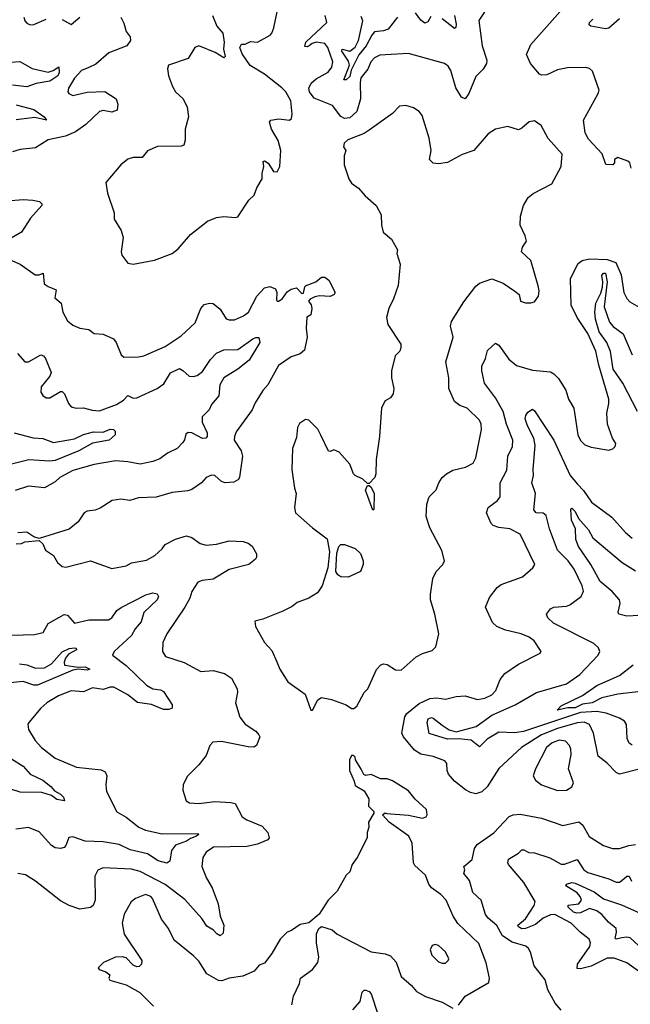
# Model space of a CAD drawing. Extents: x 1493970 to 1595317, y 729910 to 844791.
# Tile 281 of 338: x 1571115 to 1574555, y 782999 to 788541. Entities that reach past the tile are written whole.
import ezdxf

# ---------------------------------------------------------------- set-up
doc = ezdxf.new("R2010")
doc.units = 0

msp = doc.modelspace()

# ---------------------------------------------------------------- linework, layer by layer
at = {"layer": '0CON10XD'}
for points in [[(1573760, 788625), (1573702.3, 788537.7), (1573720.8, 788395), (1573746.1, 788313.9), (1573746, 788294), (1573726.4, 788263.6), (1573685, 788222), (1573645, 788126.2), (1573625, 788096.2), (1573605, 788106.2), (1573571.7, 788158.3), (1573545, 788256), (1573530, 788280), (1573508.8, 788295), (1573305, 788351.3), (1573145, 788341.5), (1573115, 788326.9), (1573092.9, 788305), (1573076.6, 788263.4), (1573037.8, 788215), (1573032.9, 788187.1), (1573036.1, 788095), (1573015.2, 788025), (1572975, 787989.3), (1572945, 787985.4), (1572925, 787996.7), (1572878, 788058), (1572775, 788100), (1572747.5, 788135), (1572743.9, 788155), (1572756.9, 788185), (1572785, 788208.2), (1572853.8, 788246.2), (1572872.9, 788275), (1572878.5, 788305), (1572850.4, 788385), (1572835, 788407), (1572784.7, 788415.3), (1572762.2, 788407.8), (1572746.9, 788395), (1572735, 788388.6), (1572721.2, 788391.2), (1572727.5, 788415), (1572845.6, 788525), (1572835.4, 788565)], [(1571685.5, 788555.5), (1571702.2, 788522.2), (1571714.7, 788474.7), (1571736.9, 788445), (1571740, 788425), (1571718.9, 788395), (1571617.5, 788355), (1571545, 788291.2), (1571505, 788272.5), (1571463.1, 788255), (1571425, 788211.9), (1571391.1, 788155), (1571387.5, 788135), (1571392.5, 788125), (1571415, 788114.5), (1571495, 788133.4), (1571595, 788137.9), (1571658.6, 788095), (1571668.6, 788065), (1571665, 788031.2), (1571635, 788021.2), (1571585, 788030), (1571565, 788025.4), (1571488.4, 787951.6), (1571430.6, 787909.4), (1571374, 787886), (1571275.4, 787864.6), (1571205, 787820), (1571118.7, 787811.3), (1571075, 787796.9)], [(1571139.2, 788555), (1571143.8, 788535), (1571155, 788521.5), (1571175, 788512.7), (1571195, 788514.5), (1571265, 788544)], [(1571355, 788543.3), (1571405, 788514), (1571454.2, 788555)], [(1572201.4, 788565), (1572225.7, 788505), (1572260, 788465), (1572268, 788415), (1572263.8, 788375), (1572273.3, 788335), (1572265, 788326.7), (1572215.9, 788355.9), (1572125, 788393.3), (1572102.5, 788385), (1572065, 788323.3), (1571953.3, 788285), (1571947.5, 788265), (1571953.3, 788225), (1571976.7, 788165), (1571993.3, 788135), (1572036.1, 788096.1), (1572058.3, 788048.3), (1572066, 787995), (1572048, 787925), (1572047.3, 787862.7), (1572040, 787835), (1572025, 787828.8), (1571892.4, 787827.6), (1571835, 787802.9), (1571805, 787765.7), (1571755, 787765.7), (1571724.6, 787755.4), (1571685, 787724), (1571601.2, 787625), (1571610, 787565), (1571648, 787455), (1571648.3, 787418.3), (1571686.7, 787355), (1571698.8, 787315), (1571687.5, 787235), (1571690, 787215), (1571725, 787170.8), (1571755, 787164.4)], [(1571755, 787164.4), (1571875, 787188.1), (1571973.8, 787225), (1572008.3, 787251.7), (1572076.9, 787333.1), (1572173.2, 787406.8), (1572225, 787427.5), (1572265, 787434.3), (1572331.2, 787428.8), (1572345, 787432.5), (1572406.7, 787525), (1572435.7, 787554.3), (1572451.2, 787595), (1572481.2, 787645), (1572480.6, 787675), (1572490, 787715), (1572486.7, 787743.3), (1572495, 787746.2), (1572515, 787733.8), (1572545, 787687.1), (1572566, 787685), (1572580.8, 787715), (1572585.6, 787805), (1572570.9, 787860.9), (1572534, 787925), (1572522.5, 787965), (1572530, 787975), (1572575, 787983.8), (1572635, 787976.7), (1572646.2, 787985), (1572651.2, 788008.8), (1572642, 788085), (1572614.2, 788135), (1572591.7, 788158.3), (1572495, 788235.6), (1572413.9, 788283.9), (1572369.1, 788349.1), (1572356.2, 788385), (1572365, 788403.3), (1572385, 788404), (1572415, 788418.8), (1572455, 788414.3), (1572526.7, 788455), (1572536.7, 788465), (1572546.7, 788495), (1572568, 788595)], [(1573243.2, 788555), (1573191.6, 788488.4), (1573165, 788478.3), (1573115, 788473.8), (1573098.3, 788455), (1573066.5, 788395), (1573025.6, 788344.4), (1572982.8, 788257.2), (1572975, 788221.2), (1572955, 788202.1), (1572941.9, 788201.9), (1572973.8, 788285), (1572968, 788308), (1572929.8, 788365), (1572931.5, 788375), (1572975, 788363.7), (1573005, 788386.2), (1573023.8, 788425), (1573049.3, 788535), (1573039.7, 788559.7)], [(1573431.2, 788558.8), (1573415, 788530), (1573397.7, 788522.3), (1573375, 788538.6), (1573345, 788580.4)], [(1573564.3, 788565), (1573574.7, 788515.3), (1573572.5, 788497.5), (1573565, 788492.7), (1573495, 788546.3)], [(1574319.1, 787869.1), (1574300.8, 787905), (1574292.1, 787975), (1574374.3, 788125), (1574379.2, 788145), (1574341.7, 788251.7), (1574325, 788265.8), (1574305, 788272.5), (1574201.2, 788271.2), (1574145, 788258.5), (1574085, 788231.5), (1574055, 788228.9), (1574043.1, 788235), (1573993.1, 788295), (1573970.5, 788345), (1573995, 788400.8), (1574175, 788604.4)], [(1574495, 788546), (1574435, 788493.1), (1574415, 788489.6), (1574332.5, 788505), (1574323, 788513), (1574325.8, 788525), (1574344.4, 788545)], [(1571065, 788302.1), (1571115.5, 788305.5), (1571185, 788266.2), (1571275, 788246.1), (1571304.3, 788255.7), (1571335.7, 788275.7), (1571336.9, 788245), (1571329.7, 788225), (1571286.1, 788195), (1571207.6, 788182.4), (1571155, 788163.3), (1571075, 788172.3)], [(1571095, 788062.4), (1571195.2, 788035.2), (1571254, 787995), (1571266.7, 787975), (1571200.6, 787990.6), (1571095, 787978.6)], [(1572755, 784653.8), (1572765, 784654), (1572795, 784712.9), (1572815.8, 784725.8), (1572872.5, 784715), (1572953.9, 784683.9), (1572985, 784663.3), (1572997, 784663), (1573015, 784677.5), (1573056.4, 784753.6), (1573077.5, 784775), (1573125, 784883.3), (1573149.5, 784910.5), (1573165, 784916.2), (1573185, 784911.2), (1573232.3, 784882.3), (1573265, 784880), (1573348.8, 784955), (1573385, 784974.3), (1573439.1, 784990.9), (1573459.7, 785010.3), (1573476, 785085), (1573454.3, 785195), (1573430, 785275), (1573429.2, 785305), (1573442.9, 785395), (1573461.2, 785435), (1573498.8, 785475), (1573508.8, 785495), (1573493, 785553), (1573425, 785680), (1573405.8, 785745), (1573408.6, 785815), (1573421.9, 785855), (1573461.2, 785895), (1573476.7, 785935), (1573496.1, 785963.9), (1573520, 785985), (1573554.6, 786005.4), (1573627.3, 786022.7), (1573669.4, 786045), (1573684.7, 786075.3), (1573717.5, 786235), (1573715.7, 786265), (1573706.2, 786286.2), (1573635.3, 786355.3), (1573595, 786369.4), (1573565, 786392), (1573532.5, 786465), (1573532.5, 786525), (1573515.5, 786615), (1573557.5, 786755), (1573543.1, 786816.9), (1573548.3, 786841.7), (1573617.7, 786952.3), (1573685, 787040.8), (1573705, 787057.5), (1573775, 787082.5), (1573838.3, 787058.3), (1573905, 787013.3), (1573930, 786995), (1573937.5, 786957.5), (1573965, 786947.5), (1573995, 786946.7), (1574016.1, 786953.9), (1574038.8, 786985), (1574042, 787015), (1574036.1, 787043.9), (1573994.3, 787185), (1573942.9, 787235), (1573948.3, 787261.7), (1573970, 787295), (1573963.1, 787325), (1573935.6, 787385), (1573936.7, 787435), (1573952.9, 787495), (1573979.1, 787540.9), (1574007.9, 787562.1), (1574112.5, 787617.5), (1574165.7, 787715), (1574170.4, 787785), (1574092.7, 787872.7), (1574053.8, 787945), (1574015, 787971.2), (1573985, 787966.2), (1573945, 787931.2), (1573925, 787922), (1573865, 787939.4), (1573795, 787924.2), (1573755, 787898.8), (1573674.2, 787805), (1573607.4, 787782.6), (1573525, 787738.1), (1573475, 787730), (1573443.9, 787733.9), (1573424, 787755), (1573432.5, 787805), (1573421.4, 787875), (1573381.9, 788001.9), (1573365, 788024), (1573334.5, 788044.5), (1573291.2, 788058.8), (1573255.8, 788054.2), (1573216.4, 788013.6), (1573085, 787919.4), (1573055, 787901.1), (1572963.8, 787865), (1572943.2, 787846.8), (1572940, 787825), (1572952.5, 787805), (1572944.1, 787775.9), (1572942.9, 787725), (1572970, 787645), (1572985, 787622), (1573023.9, 787593.9), (1573060.7, 787550.7), (1573123.3, 787495), (1573152.3, 787442.3), (1573154.2, 787385), (1573162.5, 787345), (1573210, 787305), (1573243.8, 787245), (1573240, 787225), (1573258.8, 787165), (1573247.1, 787045), (1573220.9, 786969.1), (1573194.2, 786915), (1573181.9, 786865), (1573189.2, 786825), (1573262.5, 786715), (1573262.5, 786695), (1573256.2, 786675), (1573230.3, 786649.7), (1573210, 786565), (1573210.6, 786525), (1573222.9, 786465), (1573218.8, 786435), (1573205, 786413.3), (1573175, 786396.7), (1573153.3, 786356.7), (1573141.8, 786195), (1573123.5, 786065), (1573122.5, 785985), (1573115.8, 785965), (1573085, 785930), (1573075, 785930), (1573048.8, 785955), (1573006, 785975), (1572995.5, 785985.5), (1572975, 786040), (1572915, 786106.7), (1572885, 786120), (1572865, 786111.2), (1572855, 786113.3), (1572812.5, 786202.5), (1572795, 786235.8), (1572745, 786286.2), (1572725, 786291.2), (1572692.1, 786267.9), (1572680.8, 786245), (1572675, 786190), (1572652.7, 786127.3), (1572648.8, 786008.8), (1572663.3, 785905), (1572673.3, 785875), (1572664, 785795), (1572670, 785765), (1572765, 785681.2), (1572848.3, 785618.3), (1572860.9, 785545), (1572851.6, 785455), (1572820, 785355), (1572793.8, 785315), (1572743.3, 785285), (1572678.8, 785261.2), (1572651.2, 785238.8), (1572597.6, 785212.4), (1572485, 785166.2), (1572440, 785155), (1572443.3, 785125), (1572495, 785036.2), (1572535, 784991.2), (1572564.2, 784925.8), (1572580, 784885), (1572625, 784814.2), (1572724.4, 784745), (1572755, 784653.8)], [(1574560, 787705), (1574552.5, 787735), (1574540.6, 787745), (1574485, 787765.9), (1574466.9, 787755), (1574465.7, 787735), (1574456.2, 787725), (1574416.4, 787726.4), (1574395.9, 787785.9), (1574319.1, 787869.1)], [(1571042.6, 787522.6), (1571135, 787528.5), (1571190, 787525), (1571227.8, 787517.8), (1571240.8, 787505), (1571240.8, 787495), (1571176.7, 787425), (1571125.3, 787344.7), (1571055, 787304.4)], [(1571004.3, 787214.3), (1571117.5, 787165), (1571202.5, 787105), (1571225, 787105.8), (1571247.5, 787115), (1571252.5, 787055), (1571275, 787038.6), (1571320, 787020), (1571314.2, 786975), (1571349.2, 786945), (1571358.1, 786895), (1571385.5, 786845.5), (1571415, 786821.4), (1571455, 786804), (1571505, 786797.5), (1571534.2, 786774.2), (1571585, 786772), (1571643.3, 786745), (1571658.8, 786725), (1571686.7, 786655), (1571702.3, 786642.3), (1571785, 786642.9), (1571815, 786650), (1571935, 786702.1), (1571969.5, 786725)], [(1574605, 784323.1), (1574495, 784294.5), (1574475, 784304.4), (1574425, 784355.6), (1574374.7, 784394.7), (1574348.5, 784525), (1574325, 784573.5), (1574295, 784587.4), (1574255, 784583.3), (1574145, 784551.2), (1574055.3, 784515), (1573941.5, 784445), (1573815, 784325.6), (1573747.9, 784222.1), (1573718, 784195), (1573685, 784184.4), (1573655, 784191.5), (1573626.4, 784206.4), (1573564.3, 784255), (1573531.9, 784295), (1573524.4, 784315), (1573522.5, 784355), (1573510, 784370), (1573445, 784394.6), (1573375, 784406.7), (1573339.7, 784429.7), (1573277.5, 784505), (1573267.7, 784525), (1573285, 784616.7), (1573295.6, 784635), (1573365, 784692.1), (1573425, 784720), (1573465, 784723.5), (1573515, 784715.6), (1573575, 784731.4), (1573625, 784734.3), (1573695, 784714.6), (1573735, 784721.3), (1573775, 784740), (1573798.2, 784765), (1573822.4, 784827.6), (1573848.5, 784861.5), (1573925, 784913.1), (1574047.5, 784975), (1574052.5, 784985), (1574013.8, 785045), (1573986, 785065), (1573940, 785085), (1573851.2, 785105), (1573804.2, 785125), (1573778.5, 785148.5), (1573739.2, 785235), (1573762.1, 785287.9), (1573805, 785345.8), (1573828, 785362), (1573948.8, 785405), (1574006.7, 785455), (1574016.7, 785475), (1573934.2, 785645), (1573876, 785675), (1573815, 785683.3), (1573782.9, 785695), (1573772.2, 785705), (1573744.5, 785765), (1573754.4, 785795), (1573807.1, 785835), (1573821.9, 785855), (1573821.2, 785935), (1573858.8, 786005), (1573866.1, 786085), (1573891.4, 786138.6), (1573892.5, 786175), (1573857.1, 786265), (1573839.8, 786335), (1573795, 786412.5), (1573733.1, 786495), (1573718.1, 786565), (1573719.4, 786590.6), (1573739.3, 786635), (1573750, 786680), (1573795, 786721.2), (1573815, 786709.5), (1573870.5, 786630.5), (1573913.8, 786595), (1574005, 786568.6), (1574105, 786559.5), (1574125, 786548.6), (1574151.1, 786521.1), (1574191.9, 786455), (1574206.9, 786405), (1574237.1, 786355), (1574259.5, 786205), (1574275, 786172.5), (1574299.1, 786149.1), (1574335, 786134.2), (1574435, 786118), (1574457.5, 786125), (1574470.7, 786139.3), (1574473.3, 786155), (1574455.7, 786185.7), (1574426.7, 786265), (1574423.3, 786326.7), (1574435, 786380), (1574434.5, 786405), (1574377.5, 786597.5), (1574361.9, 786675), (1574316.3, 786775), (1574255.3, 786865), (1574221.9, 786935), (1574218.2, 787085), (1574260.6, 787169.4), (1574284, 787185), (1574325.7, 787194.3), (1574425, 787191.8), (1574474.4, 787175), (1574503.3, 787105), (1574518.2, 787005), (1574535, 786971.2), (1574553.4, 786953.4), (1574605, 786922.5)], [(1574596.2, 786335), (1574512.4, 786495), (1574458.6, 786575), (1574443.3, 786673.3), (1574423.2, 786725), (1574379.6, 786785), (1574360, 786855), (1574355.6, 786895.6), (1574360.4, 786945), (1574388.7, 787001.3), (1574398.1, 787035), (1574400.7, 787065), (1574395, 787100.8), (1574405, 787115.2), (1574415, 787115.3), (1574424.1, 787065), (1574407.9, 786925), (1574438.1, 786838.1), (1574459.1, 786815), (1574515, 786773.3), (1574565, 786654.6)], [(1571969.5, 786725), (1572025, 786762.1), (1572104.4, 786835), (1572135.8, 786915), (1572155, 786938.8), (1572185, 786946), (1572205, 786943.3), (1572245, 786911.2), (1572277.8, 786857.8), (1572295, 786850.9), (1572325, 786852.5), (1572375.5, 786874.5), (1572405, 786895.8), (1572450.8, 786985), (1572495, 787032.5), (1572525, 787039.4), (1572555.6, 787025.6), (1572564.2, 787005), (1572562, 786965), (1572565, 786957.5), (1572575, 786956.2), (1572595, 786972.5), (1572621.5, 787008.5), (1572645, 787024.4), (1572675, 787032), (1572705, 787000), (1572715, 787002.5), (1572722.5, 787037.5), (1572730, 787045), (1572783.6, 787066.4), (1572815, 787092.5), (1572835, 787092.5), (1572856.2, 787075), (1572892.5, 787005), (1572886.4, 786993.6), (1572865, 786982.5), (1572805, 786986), (1572778.8, 786981.2), (1572751.7, 786968.3), (1572743, 786957), (1572757.1, 786937.1), (1572762, 786915), (1572755, 786880), (1572733.6, 786866.4), (1572728.6, 786805), (1572734.5, 786755), (1572719.1, 786680.9), (1572695, 786661.2), (1572645, 786643.8), (1572572.5, 786595), (1572512.9, 786485), (1572485, 786453.1), (1572441.1, 786385), (1572425.6, 786345), (1572335, 786221.2), (1572324.6, 786195.4), (1572324.5, 786175), (1572362.1, 786115), (1572371.1, 786085), (1572354.4, 785965.6), (1572347.5, 785952.5), (1572321.8, 785938.2), (1572273.8, 785933.8), (1572251.8, 785941.8), (1572215, 785975.6), (1572195, 785977.1), (1572165.6, 785964.4), (1572140, 785935), (1572085, 785897.5), (1572061.7, 785888.3), (1571975, 785879.2), (1571885, 785852.9), (1571785, 785850), (1571735, 785835.7), (1571685, 785842.5), (1571635.8, 785834.2), (1571568.8, 785791.2), (1571540.2, 785779.8), (1571495.4, 785774.6), (1571478, 785765), (1571445, 785714), (1571395, 785672.5), (1571225, 785620), (1571195, 785630), (1571155, 785656.2), (1571105, 785652.5)], [(1571102.6, 786662.6), (1571145, 786616), (1571165, 786615.7), (1571235, 786654.2), (1571250, 786650), (1571260.8, 786635), (1571292.2, 786555), (1571285.6, 786535), (1571235.6, 786475), (1571234.3, 786445), (1571246.2, 786425), (1571265, 786412.9), (1571285, 786413.1), (1571345, 786448), (1571355, 786448), (1571367.5, 786435), (1571390.3, 786380.3), (1571405, 786362), (1571434.3, 786354.3), (1571475, 786356.9), (1571523.7, 786343.7), (1571565, 786340.4), (1571660.8, 786375), (1571700.3, 786399.7), (1571725, 786426.7), (1571755, 786411.4), (1571775, 786412.7), (1571889.2, 786465), (1571927.8, 786492.2), (1571965, 786552.9), (1572015, 786578), (1572035, 786567.5), (1572070, 786535), (1572095, 786532), (1572115, 786537.9), (1572145, 786560.9), (1572190.9, 786629.1), (1572224.9, 786665.1), (1572265, 786682.6), (1572345, 786684.7), (1572429.6, 786745), (1572445, 786753.3), (1572461.7, 786751.7), (1572467.9, 786725), (1572407.6, 786625), (1572345, 786574.1), (1572265, 786524.4), (1572242.7, 786485), (1572236.6, 786423.4), (1572196.2, 786375), (1572183.3, 786345), (1572143.3, 786305), (1572143.6, 786276.4), (1572170.9, 786215), (1572171.4, 786195), (1572164.4, 786185.6), (1572145, 786182.9), (1572085, 786215.9), (1572065, 786217.9), (1572051.7, 786208.3), (1572044.4, 786175.6), (1572035, 786161.2), (1572003, 786127), (1571948.9, 786101.1), (1571905, 786070), (1571865.9, 786054.1), (1571795, 786038.9), (1571725, 786053.1), (1571655, 786058.6), (1571535, 786037.3), (1571415, 786003.5), (1571341.9, 785965), (1571315, 785940.5), (1571255, 785906.9), (1571165, 785916.1), (1571089, 785891)], [(1574565, 784456.7), (1574549.7, 784469.7), (1574537.1, 784495), (1574533.2, 784573.2), (1574521.7, 784591.7), (1574495, 784609.4), (1574418.3, 784638.3), (1574367.5, 784647.5), (1574275, 784642.2), (1573954.2, 784534.2), (1573903.2, 784526.8), (1573815, 784531.3), (1573748.8, 784491.2), (1573705, 784447.8), (1573658.1, 784485), (1573587.5, 784492.5), (1573525, 784490.7), (1573422.4, 784522.4), (1573410.6, 784585), (1573417.1, 784605), (1573435, 784612.9), (1573445, 784610.3), (1573495, 784569.8), (1573535, 784543.3), (1573575, 784533.5), (1573687.7, 784562.3), (1573775, 784626.2), (1573906.1, 784683.9), (1574026.1, 784753.9), (1574195, 784802.8), (1574271.1, 784855), (1574373.8, 784965), (1574383.3, 784985), (1574376.2, 785005), (1574349.7, 785029.7), (1574122, 785145), (1574090, 785175), (1574083.3, 785195), (1574105.8, 785224.2), (1574125, 785234), (1574195, 785239.6), (1574215, 785247.5), (1574278.6, 785295), (1574291.8, 785325), (1574283.8, 785355), (1574238.8, 785448.8), (1574205.2, 785495.2), (1574144.2, 785555), (1574099.5, 785675), (1574081.2, 785751.2), (1574065, 785763.5), (1574025, 785765.6), (1574011.8, 785781.8), (1574021.5, 785875), (1574000.9, 785935), (1574010.4, 785975), (1574007.9, 786012.1), (1574019.2, 786145), (1574011.1, 786185), (1573975.4, 786255), (1573963.8, 786295), (1573966.7, 786313.3), (1573978.8, 786331.2), (1574005, 786348.8), (1574015, 786340), (1574125, 786174.4), (1574216.1, 785975), (1574257, 785927), (1574292, 785892), (1574336, 785826), (1574450.3, 785740.3), (1574528.1, 785655), (1574565, 785623.1)], [(1571085, 786215.6), (1571191.7, 786188.3), (1571245, 786184.4), (1571305, 786161.5), (1571425, 786181.2), (1571475, 786206.8), (1571530.9, 786220.9), (1571585, 786219.2), (1571625, 786236.7), (1571644, 786234), (1571653.4, 786225), (1571652.3, 786205), (1571618.7, 786175), (1571525, 786157.8), (1571448.9, 786115), (1571315, 786059.5), (1571285, 786056), (1571166.6, 786063.4), (1571055, 786036.2)], [(1573105, 785780), (1573063.6, 785893.6), (1573075, 785920), (1573085, 785920), (1573095, 785910), (1573112.5, 785875), (1573110, 785785), (1573105, 785780)], [(1574605, 785187.1), (1574535, 785182.9), (1574490, 785195), (1574486, 785206), (1574497.5, 785255), (1574494.5, 785275), (1574453.4, 785323.4), (1574385, 785378.9), (1574333.4, 785475), (1574263.2, 785575), (1574249.1, 785615), (1574246.3, 785675), (1574223, 785725), (1574220, 785785), (1574225, 785791.2), (1574245, 785772.5), (1574263, 785733), (1574318.8, 785668.8), (1574345, 785624.4), (1574510, 785485), (1574585, 785439.4)], [(1571095, 785590), (1571125, 785592.5), (1571145, 785602.5), (1571225, 785610), (1571245, 785590), (1571260, 785555), (1571306.2, 785525), (1571328.8, 785485), (1571354.1, 785464.1), (1571375, 785460), (1571515, 785496), (1571635, 785452.9), (1571715, 785467.5), (1571745.9, 785484.1), (1571830.3, 785499.7), (1571876.2, 785525), (1571917.7, 785562.3), (1571935, 785586.2), (1571993, 785617), (1572055, 785636), (1572085, 785626), (1572132.9, 785592.9), (1572165, 785582.9), (1572225, 785589.1), (1572295, 785607.1), (1572373.4, 785603.4), (1572403.3, 785595), (1572425, 785578), (1572450, 785535), (1572450, 785515), (1572443.8, 785505), (1572406.7, 785475), (1572295, 785446.7), (1572205, 785392.1), (1572142.5, 785385), (1572119.2, 785375), (1572085, 785322.5), (1572074.4, 785285), (1572046.2, 785235), (1571944.6, 785085), (1571921.9, 785035), (1571920.6, 784985), (1571936.6, 784956.6), (1572042.6, 784922.6), (1572135, 784872), (1572205, 784878.5), (1572269.2, 784860.8), (1572307.8, 784835), (1572340.5, 784775), (1572342.2, 784755), (1572330.8, 784695), (1572355.8, 784615), (1572386.4, 784576.4), (1572445.6, 784535.6), (1572463.3, 784515), (1572467.5, 784505), (1572450, 784455), (1572434, 784446), (1572402.6, 784447.4), (1572252.6, 784477.4), (1572203.8, 784475), (1572186, 784455), (1572165, 784400), (1572125, 784346.7), (1572059.5, 784280.5), (1572036.7, 784235), (1572033.6, 784203.6), (1572053.3, 784145), (1572072.9, 784132.9), (1572125, 784128.5), (1572215, 784140), (1572305.7, 784135.7), (1572328.5, 784128.5), (1572368, 784055), (1572395, 784036.9), (1572481.7, 784001.7), (1572514, 783965), (1572520, 783935), (1572513.8, 783925), (1572455, 783900), (1572395, 783886.5), (1572206.5, 783883.5), (1572165, 783855.5), (1572146.5, 783825), (1572140.9, 783775), (1572168.5, 783708.5), (1572198.9, 783655), (1572233.6, 783565), (1572245.5, 783495), (1572265.6, 783445), (1572260.9, 783399.1), (1572245, 783384.2), (1572226, 783395), (1572206.7, 783416.7), (1572168.8, 783438.8), (1572142.3, 783482.3), (1572045, 783589.3), (1571935, 783673), (1571795, 783746.4), (1571745, 783759.3), (1571585, 783766.4), (1571555.5, 783754.5), (1571539.3, 783720.7), (1571541.4, 783585), (1571528.8, 783555), (1571515, 783543.8), (1571455, 783534), (1571395, 783554.2), (1571345, 783582), (1571205, 783691.4), (1571147.4, 783727.4), (1571105, 783734.4)], [(1572965, 785404), (1572925, 785406), (1572906.9, 785416.9), (1572895.6, 785435), (1572902.6, 785537.4), (1572912.5, 785575), (1572925, 785586.7), (1572945, 785586.2), (1573005, 785563.8), (1573035.8, 785535.8), (1573050, 785495), (1573051.2, 785475), (1573035.7, 785434.3), (1572965, 785404)], [(1571005.7, 785075.7), (1571199.3, 785080.7), (1571248.2, 785091.8), (1571275, 785143.1), (1571365, 785192.9), (1571385, 785189.2), (1571425, 785144.4), (1571505, 785163.8), (1571615, 785162.5), (1571634.4, 785175), (1571663.1, 785215), (1571686.7, 785233.3), (1571826.4, 785303.6), (1571865, 785314.8), (1571889.3, 785309.3), (1571898, 785295), (1571889.8, 785275), (1571814.8, 785205), (1571798.9, 785151.1), (1571765, 785111.8), (1571745.5, 785074.5), (1571648.1, 784985), (1571638.8, 784965), (1571715, 784906.7), (1571829.5, 784795), (1571864.8, 784774.8), (1571908.8, 784768.8), (1571925, 784759.2), (1571973.8, 784685), (1571973.6, 784666.4), (1571955, 784658.8), (1571925, 784658.9), (1571857.1, 784687.1), (1571778.6, 784698.6), (1571725, 784740), (1571645, 784784.1), (1571625, 784784.7), (1571585, 784771.1), (1571525, 784780.8), (1571475, 784758.2), (1571405, 784762.7), (1571333.1, 784735), (1571268.6, 784695), (1571234.5, 784665.5), (1571166.2, 784585), (1571161.2, 784575), (1571165.9, 784545.9), (1571203.2, 784483.2), (1571238, 784445), (1571316, 784385), (1571435, 784333.1), (1571575, 784319.5), (1571597.7, 784307.7), (1571605.6, 784285), (1571601.1, 784235), (1571605, 784197.5), (1571662.3, 784082.3), (1571715, 784051.9), (1571785.9, 783995.9), (1571825, 783979.8), (1571918.8, 783958.8), (1572120.8, 783960.8), (1572123.1, 783955), (1572110.5, 783945), (1572077.5, 783932.5), (1572055, 783916.2), (1571992.9, 783895), (1571971.4, 783865), (1571962, 783805), (1571945, 783792.5), (1571895, 783805.5), (1571835, 783845.4), (1571738, 783868), (1571675, 783898.8), (1571585, 783912.5), (1571485, 783916.6), (1571415, 783941.5), (1571393.1, 783936.9), (1571375, 783892), (1571365, 783881.4), (1571345, 783876.5), (1571315, 783880.5), (1571295, 783893.1), (1571225, 783970), (1571165, 783994.4), (1571094.5, 783985.5)], [(1571115, 784915.4), (1571155, 784910.3), (1571205, 784890.2), (1571255, 784893), (1571295, 784915.9), (1571355, 784982.4), (1571395, 785002), (1571425, 785006.2), (1571434.3, 785004.3), (1571435.6, 784995), (1571390.1, 784969.9), (1571372.8, 784947.2), (1571365.7, 784925), (1571368.4, 784908.4), (1571445, 784895.8), (1571485, 784898.4), (1571510, 784885), (1571495, 784879.3), (1571445, 784884.8), (1571415, 784880.3), (1571215, 784795.2), (1571195, 784795.7), (1571135.8, 784815.8), (1571043.6, 784806.4)], [(1574615, 784759.2), (1574485, 784744.1), (1574395, 784723.4), (1574340, 784695), (1574285, 784688.6), (1574245, 784667.8), (1574203, 784667), (1574142.5, 784655), (1574165, 784678.5), (1574285, 784736.3), (1574367.2, 784792.8), (1574495, 784850.4), (1574570.5, 784909.5)], [(1574145, 784203.1), (1574195, 784204.6), (1574226.1, 784223.9), (1574234.4, 784245), (1574207.9, 784325), (1574221.3, 784405), (1574220.4, 784435), (1574213.1, 784455), (1574190.5, 784480.5), (1574155.3, 784485.3), (1574115, 784471.4), (1574082.9, 784445), (1574021.1, 784325), (1574008.5, 784285), (1574020.6, 784260.6), (1574054, 784235), (1574145, 784203.1)], [(1573586.6, 782993.4), (1573625, 783045.5), (1573757.9, 783122.1), (1573762.9, 783145), (1573742.5, 783232.5), (1573701.2, 783341.2), (1573584.1, 783454.1), (1573556.9, 783495), (1573517.8, 783585), (1573487.7, 783617.7), (1573435, 783654.4), (1573420.9, 783675), (1573402.2, 783725), (1573340.5, 783780.5), (1573334.6, 783795), (1573327.1, 783905), (1573306.7, 783945), (1573197.5, 784025), (1573160, 784065), (1573175, 784077.5), (1573182.5, 784072.5), (1573305, 784064.3), (1573385, 784047.5), (1573405.6, 784054.4), (1573411.2, 784065), (1573407.5, 784095), (1573343.1, 784153.1), (1573305, 784200.6), (1573215, 784257.1), (1573185, 784267.5), (1573147.7, 784267.7), (1573095, 784293.3), (1573065, 784287.5), (1573053.3, 784293.3), (1573038.3, 784321.7), (1573007.5, 784375), (1573005, 784390), (1572995, 784400), (1572985, 784400), (1572972.5, 784375), (1572972.5, 784315), (1573000, 784255), (1573005, 784230), (1573055, 784200), (1573082.5, 784155), (1573080, 784115), (1573110, 784085), (1573110, 784075), (1573080, 784025), (1573082.5, 783995), (1573072.5, 783965), (1573073.3, 783935), (1573016.2, 783825), (1572988.8, 783785), (1572976, 783745), (1572954, 783725), (1572904.1, 783635.9), (1572852.5, 783585), (1572803, 783507), (1572745, 783457.5), (1572695, 783447.5), (1572646.1, 783413.9), (1572622.5, 783405), (1572583.3, 783365), (1572536.2, 783285), (1572495, 783230), (1572465, 783218.8), (1572436.7, 783185), (1572372.4, 783157.6), (1572295, 783145.5), (1572255, 783130), (1572235, 783132), (1572170.5, 783170.5), (1572125, 783241.2), (1572095, 783270.8), (1571985, 783360), (1571954.3, 783425), (1571915, 783477.5), (1571863.3, 783595), (1571855, 783605.6), (1571825, 783616.4), (1571767.5, 783595), (1571744.3, 783575), (1571704.7, 783505.3), (1571692, 783455), (1571704.1, 783394.1), (1571803.3, 783245), (1571802.5, 783225), (1571788.3, 783211.7), (1571775, 783208.8), (1571755, 783220), (1571715, 783260), (1571695, 783265.8), (1571655, 783264.2), (1571587.5, 783235), (1571556.7, 783205), (1571562.5, 783195), (1571601.2, 783181.2), (1571622.5, 783165), (1571617.5, 783145), (1571623.9, 783133.9), (1571715, 783108.8), (1571792.5, 783065), (1571868.3, 782988.3)], [(1571069.9, 784379.9), (1571135, 784340.2), (1571175, 784293.4), (1571245, 784260), (1571291.1, 784225), (1571310.7, 784200.7), (1571345, 784181.4), (1571362, 784165), (1571367.5, 784145), (1571325, 784152.5), (1571293.7, 784173.7), (1571240.5, 784190.5), (1571117.6, 784192.4), (1571065, 784210)], [(1574166.4, 782966.4), (1574132, 783005), (1574090.7, 783080.7), (1574075.7, 783135.7), (1574014.5, 783214.5), (1573993.2, 783293.2), (1573982.2, 783312.2), (1573966.2, 783326.2), (1573888.9, 783348.9), (1573835.3, 783385), (1573803.2, 783443.2), (1573754.3, 783484.3), (1573738.9, 783505), (1573715.3, 783585.3), (1573668.5, 783628.5), (1573648.9, 783695), (1573618, 783735), (1573623.3, 783755), (1573617.5, 783775), (1573665, 783813.3), (1573678.1, 783875), (1573691.7, 783898.3), (1573786.2, 783963.8), (1573873.1, 784056.9), (1573895, 784065.6), (1573935, 784068.5), (1574055, 784047.5), (1574175, 784005.6), (1574265.3, 784025.3), (1574287.4, 784007.4), (1574323.8, 783943.8), (1574405, 783893.6), (1574455, 783875.4), (1574495, 783875.5), (1574546.5, 783893.5), (1574585, 783897.5)], [(1574662.2, 783142.2), (1574535, 783233.1), (1574465, 783259.2), (1574425, 783257.7), (1574335, 783214.1), (1574275, 783198.1), (1574255, 783201.2), (1574256.9, 783225), (1574326.5, 783325), (1574331.2, 783345), (1574323.6, 783365), (1574271.8, 783405), (1574222.5, 783455), (1574130, 783505), (1574105, 783501.7), (1574065, 783483), (1574021.8, 783448.2), (1573965, 783426), (1573943.8, 783423.8), (1573925.7, 783435), (1573922.5, 783445), (1573965, 783479.1), (1574012.8, 783555), (1574018.3, 783578.3), (1573955.8, 783685), (1573868.9, 783785), (1573864.4, 783795), (1573868.6, 783815), (1573925, 783848.9), (1573945, 783868.1), (1573955, 783868.9), (1573983.5, 783853.5), (1574015, 783850.9), (1574102.5, 783822.5), (1574165, 783786.7), (1574185, 783788), (1574255, 783814.4), (1574293.3, 783755), (1574315, 783740.3), (1574435, 783704.6), (1574475, 783686.1), (1574495, 783687.2), (1574507.2, 783695), (1574535, 783720.8), (1574549.5, 783719.5), (1574562.2, 783692.2)], [(1574675, 783263.1), (1574555, 783372.3), (1574535, 783377.5), (1574507.2, 783372.8), (1574475.6, 783365.6), (1574470.2, 783370.2), (1574477.8, 783405), (1574474.8, 783425), (1574431.6, 783461.6), (1574394.7, 783505), (1574366.8, 783525), (1574325, 783538.7), (1574275, 783514.4), (1574255, 783511.6), (1574235, 783518.2), (1574204.7, 783545), (1574205, 783557.5), (1574265, 783563.5), (1574279.6, 783585), (1574272.6, 783605), (1574255.8, 783625.8), (1574191.3, 783665), (1574195.6, 783675), (1574225, 783685.2), (1574245, 783681.5), (1574352, 783632), (1574405, 783593.3), (1574505, 783559.1), (1574643.6, 783496.4)], [(1572648.5, 782995), (1572658.5, 783045), (1572691.4, 783115), (1572697.5, 783145), (1572764, 783195), (1572795.8, 783235), (1572800.8, 783265), (1572786.7, 783345), (1572787.5, 783395), (1572800, 783425), (1572815, 783437.5), (1572875, 783417.5), (1572903.9, 783393.9), (1573095, 783294), (1573175, 783283.1), (1573205, 783271.1), (1573236.7, 783236.7), (1573264.4, 783155), (1573322.9, 783105), (1573351.4, 783071.4), (1573402.1, 783042.1), (1573495, 783010), (1573555, 782976.9)], [(1573495, 783230), (1573515, 783231.2), (1573530, 783245), (1573532, 783255), (1573514.3, 783295), (1573475, 783330), (1573455, 783335.8), (1573439.7, 783330.3), (1573427.1, 783305), (1573437.1, 783275), (1573475, 783238), (1573495, 783230)], [(1572992.7, 782967.3), (1573032.7, 783015), (1573045, 783066.7), (1573055, 783078), (1573065, 783079.2), (1573085, 783070), (1573095, 783058), (1573133.4, 782943.4)]]:
    msp.add_lwpolyline(points, dxfattribs=at)

doc.saveas('drawing.dxf')
